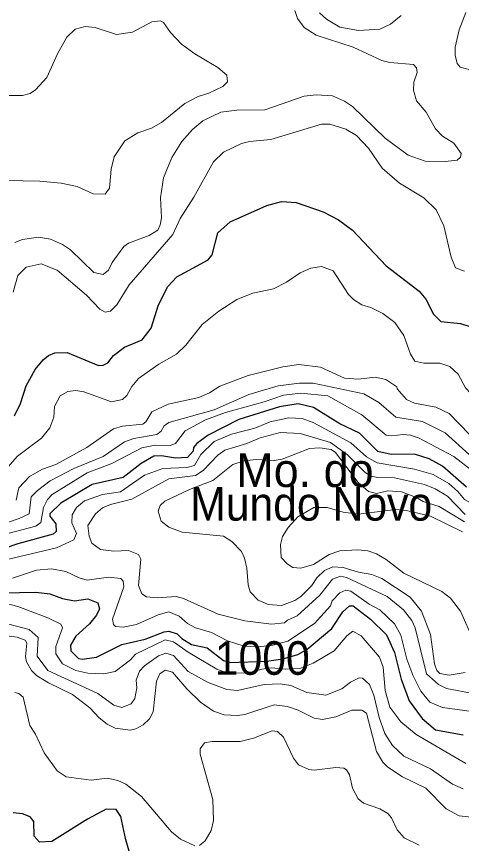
# Model space of a CAD drawing. Extents: x 265 to 291.4, y 7731.5 to 7759.6.
# Drawn here: x 267.136 to 268.196, y 7733.896 to 7735.863 of the extents above; entities that cross this region are included whole.
import ezdxf
from ezdxf.enums import TextEntityAlignment as Align

# ---------------------------------------------------------------- set-up
doc = ezdxf.new("R2010")
doc.units = 0
doc.header["$LTSCALE"] = 0.032
for name, color, linetype, lineweight in [('1', 7, 'Continuous', 25), ('2', 7, 'Continuous', 13), ('61', 7, 'Continuous', 13)]:
    doc.layers.add(name, color=color, linetype=linetype, lineweight=lineweight)

msp = doc.modelspace()

# ---------------------------------------------------------------- linework, layer by layer
at = {"layer": '1'}
for points in [[(267.131, 7734.9129), (267.1453, 7734.9424), (267.1588, 7734.9845), (267.1803, 7735.0227), (267.1994, 7735.0458), (267.2121, 7735.0561), (267.2272, 7735.0625), (267.2567, 7735.0633), (267.3314, 7735.0323), (267.3426, 7735.0331), (267.3537, 7735.0386), (267.3672, 7735.0561), (267.3935, 7735.076), (267.4357, 7735.0935), (267.4571, 7735.1214), (267.4746, 7735.1771), (267.4961, 7735.2208), (267.5176, 7735.2439), (267.5924, 7735.2836), (267.6019, 7735.2956), (267.6154, 7735.3481), (267.6449, 7735.3743), (267.7324, 7735.4133), (267.7674, 7735.4228), (267.8024, 7735.4204), (267.866, 7735.3982), (267.9026, 7735.3791), (267.936, 7735.3544), (268.0164, 7735.2693), (268.0951, 7735.2097), (268.111, 7735.1906), (268.1293, 7735.1548), (268.1468, 7735.1373), (268.1938, 7735.1325), (268.216, 7735.1253)], [(268.2081, 7734.7435), (268.1508, 7734.7928), (268.119, 7734.8103), (268.084, 7734.8215), (268.0283, 7734.8206), (267.9965, 7734.8278), (267.9527, 7734.8716), (267.9058, 7734.8938), (267.843, 7734.9328), (267.8072, 7734.9416), (267.7626, 7734.9344), (267.6656, 7734.9042), (267.5924, 7734.8668), (267.5653, 7734.8469), (267.5574, 7734.8374), (267.5566, 7734.8286), (267.5431, 7734.8135), (267.5144, 7734.8119), (267.481, 7734.8175), (267.4635, 7734.8167), (267.4333, 7734.7992), (267.3903, 7734.7658), (267.3163, 7734.7491), (267.2416, 7734.7053), (267.2153, 7734.6799), (267.2153, 7734.6743), (267.2296, 7734.656), (267.2304, 7734.6377), (267.2233, 7734.6313), (267.139, 7734.6083), (267.0785, 7734.5876)], [(267.104, 7734.4921), (267.1819, 7734.4937), (267.2153, 7734.4897), (267.2456, 7734.4786), (267.2742, 7734.473), (267.306, 7734.4778), (267.3299, 7734.4683), (267.3338, 7734.4539), (267.3267, 7734.4388), (267.31, 7734.4181), (267.2774, 7734.3887), (267.2646, 7734.3672), (267.2654, 7734.3537), (267.2837, 7734.3354), (267.2925, 7734.3338), (267.3267, 7734.3386), (267.3871, 7734.3688), (267.4428, 7734.3815), (267.4874, 7734.399), (267.4985, 7734.4006), (267.5184, 7734.3943), (267.5295, 7734.3831), (267.5526, 7734.3688), (267.5898, 7734.3608), (267.6293, 7734.3309), (267.6446, 7734.3263), (267.7316, 7734.3289), (267.7701, 7734.3349), (267.806, 7734.3449), (267.8272, 7734.3568), (267.8867, 7734.407), (267.9129, 7734.4468), (267.9289, 7734.4611), (267.9376, 7734.4611), (267.979, 7734.4293), (268.0172, 7734.3919), (268.0362, 7734.3498), (268.0521, 7734.2861), (268.0712, 7734.2352), (268.1023, 7734.193), (268.1341, 7734.166), (268.2001, 7734.154)], [(267.4412, 7733.7531), (267.3967, 7733.9043), (267.3847, 7733.96), (267.3736, 7733.9766), (267.3497, 7733.9774), (267.3052, 7733.9536), (267.2201, 7733.9003), (267.1907, 7733.8987), (267.1779, 7733.913), (267.1771, 7733.948), (267.1684, 7733.9592), (267.1501, 7733.9663), (267.1278, 7733.9687)]]:
    msp.add_lwpolyline(points, dxfattribs=at)
at = {"layer": '2'}
for points in [[(267.1318, 7735.325), (267.1501, 7735.3322), (267.1883, 7735.3377), (267.2169, 7735.333), (267.2456, 7735.3202), (267.2646, 7735.3075), (267.3203, 7735.2542), (267.3426, 7735.2494), (267.3553, 7735.259), (267.3641, 7735.2773), (267.3919, 7735.3155), (267.4031, 7735.3234), (267.4524, 7735.3417), (267.4723, 7735.3544), (267.4786, 7735.3672), (267.481, 7735.3839), (267.4794, 7735.4316), (267.4858, 7735.4793), (267.5057, 7735.5271), (267.5295, 7735.5653), (267.555, 7735.5939), (267.5796, 7735.6146), (267.6226, 7735.6352), (267.6608, 7735.64), (267.7276, 7735.6408), (267.8215, 7735.6734), (267.8501, 7735.6766), (267.8883, 7735.6742), (267.9169, 7735.6615), (267.936, 7735.6488), (268.014, 7735.5732), (268.0689, 7735.5326), (268.1094, 7735.5183), (268.1572, 7735.5175), (268.1858, 7735.5207), (268.1938, 7735.5279), (268.1954, 7735.5366), (268.1779, 7735.5613), (268.1508, 7735.578), (268.1341, 7735.5955), (268.1118, 7735.6353), (268.0888, 7735.6623), (268.0816, 7735.6878), (268.0824, 7735.7068), (268.0903, 7735.7299), (268.0888, 7735.741), (268.0816, 7735.749), (268.0251, 7735.7538), (268.006, 7735.7585), (267.9376, 7735.7896), (267.8501, 7735.8182), (267.8215, 7735.8365), (267.8056, 7735.858), (267.7992, 7735.8771)], [(267.8573, 7735.8715), (267.874, 7735.8564), (267.9058, 7735.8373), (267.9504, 7735.8293), (268.0013, 7735.8325), (268.0267, 7735.8445), (268.0522, 7735.8651)], [(268.2065, 7735.8723), (268.1906, 7735.8309), (268.181, 7735.7896), (268.181, 7735.7705), (268.1858, 7735.7514), (268.193, 7735.7426), (268.2638, 7735.7235)], [(267.1119, 7735.473), (267.1915, 7735.4714), (267.2424, 7735.4666), (267.2806, 7735.4586), (267.3187, 7735.4411), (267.3474, 7735.4403), (267.3577, 7735.4547), (267.3617, 7735.5), (267.3688, 7735.5287), (267.3943, 7735.5668), (267.4253, 7735.5859), (267.4572, 7735.5971), (267.481, 7735.6106), (267.5367, 7735.6559), (267.5685, 7735.6726), (267.594, 7735.6806), (267.6274, 7735.6965), (267.6385, 7735.7076), (267.6369, 7735.7235), (267.6154, 7735.7418), (267.5606, 7735.7737), (267.5287, 7735.7967), (267.5025, 7735.8246), (267.4858, 7735.8484), (267.4794, 7735.8524), (267.4587, 7735.85)], [(267.4587, 7735.85), (267.4126, 7735.8254), (267.3744, 7735.8198), (267.3235, 7735.8365), (267.2996, 7735.8389), (267.2758, 7735.8325), (267.2559, 7735.8134)], [(267.2559, 7735.8134), (267.2336, 7735.7737), (267.2081, 7735.718), (267.1811, 7735.6885), (267.1684, 7735.6798), (267.1501, 7735.675), (267.1024, 7735.675)], [(268.2033, 7735.2566), (268.1818, 7735.2653), (268.1715, 7735.29), (268.154, 7735.3648), (268.1357, 7735.403), (268.1063, 7735.4316), (268.0482, 7735.4666), (268.0068, 7735.5024), (267.9742, 7735.5493), (267.9456, 7735.5796), (267.9201, 7735.5947), (267.8819, 7735.6066), (267.8628, 7735.6066), (267.7419, 7735.57), (267.691, 7735.5652), (267.6719, 7735.5605), (267.629, 7735.5398), (267.6051, 7735.5167), (267.5582, 7735.4332), (267.5256, 7735.3823), (267.5081, 7735.3441), (267.4046, 7735.2248), (267.3752, 7735.1771), (267.3601, 7735.1619), (267.3474, 7735.1595), (267.3346, 7735.1667), (267.3028, 7735.2001), (267.2328, 7735.259), (267.1946, 7735.2741), (267.1588, 7735.2669), (267.1389, 7735.2463), (267.1278, 7735.2073)], [(268.1063, 7735.0378), (268.0848, 7735.0426), (268.0744, 7735.0593), (268.0585, 7735.1039), (268.037, 7735.1349), (268.0084, 7735.1564), (267.9798, 7735.1707), (267.9583, 7735.177), (267.9384, 7735.1898), (267.9265, 7735.2017), (267.8899, 7735.2574), (267.8628, 7735.2677), (267.8374, 7735.2645), (267.8119, 7735.2534), (267.7793, 7735.2311), (267.7483, 7735.2152), (267.699, 7735.2049), (267.6608, 7735.1898), (267.6178, 7735.1619), (267.5781, 7735.1301), (267.5391, 7735.0808), (267.5168, 7735.0593), (267.4747, 7735.0355), (267.4269, 7735.002), (267.411, 7734.983), (267.3991, 7734.9615), (267.3887, 7734.9519), (267.3625, 7734.9464), (267.2965, 7734.9702), (267.2774, 7734.9734), (267.2583, 7734.971), (267.24, 7734.9607), (267.2265, 7734.9352), (267.2249, 7734.9098), (267.2153, 7734.8843), (267.1954, 7734.8597), (267.1382, 7734.8167), (267.1151, 7734.7904)], [(267.135, 7734.7125), (267.1413, 7734.7419), (267.1668, 7734.7682), (267.1978, 7734.7857), (267.2296, 7734.7968), (267.3036, 7734.8374), (267.3673, 7734.8819), (267.3887, 7734.8883), (267.4373, 7734.8931), (267.4444, 7734.8986), (267.4587, 7734.9225), (267.4969, 7734.9408), (267.5701, 7734.9567), (267.5956, 7734.9678), (267.6202, 7734.9837), (267.6878, 7735.0084), (267.7706, 7735.0291), (267.8088, 7735.0347), (267.8597, 7735.0283), (267.9169, 7735.0028), (267.9504, 7735.0004), (267.9901, 7735.0052), (268.0156, 7734.9989), (268.0418, 7734.9822), (268.0426, 7734.9774), (268.0649, 7734.9519)], [(268.2272, 7734.9662), (268.2176, 7734.967), (268.2057, 7734.9798), (268.1882, 7735.0116), (268.1683, 7735.0299), (268.1444, 7735.0378), (268.1063, 7735.0378)], [(268.2152, 7734.8199), (268.1572, 7734.8724), (268.1031, 7734.8994), (268.0394, 7734.9098), (267.9989, 7734.9448), (267.9631, 7734.9654), (267.8422, 7734.9909), (267.8103, 7734.9909), (267.7594, 7734.9845), (267.6894, 7734.9639), (267.6067, 7734.9273), (267.4985, 7734.897), (267.4874, 7734.8891), (267.4802, 7734.8764), (267.4699, 7734.8684), (267.4158, 7734.8589), (267.3935, 7734.8509), (267.3426, 7734.8159), (267.2726, 7734.7873), (267.2161, 7734.7578), (267.1859, 7734.7355), (267.1708, 7734.7204), (267.166, 7734.6799), (267.1421, 7734.6687), (267.0817, 7734.648)], [(267.1151, 7734.6329), (267.1819, 7734.6504), (267.1938, 7734.6592), (267.2002, 7734.695), (267.2097, 7734.7141), (267.2209, 7734.726), (267.3044, 7734.7769), (267.3633, 7734.7992), (267.4349, 7734.8366), (267.4667, 7734.8429), (267.5017, 7734.8422), (267.5144, 7734.8469), (267.5375, 7734.8772), (267.586, 7734.9034), (267.6337, 7734.9209), (267.726, 7734.9464), (267.7722, 7734.9623), (267.8135, 7734.967), (267.8772, 7734.9607), (267.9583, 7734.9153), (268.0164, 7734.8668), (268.0299, 7734.8652), (268.0569, 7734.8684), (268.0744, 7734.8668), (268.0935, 7734.8604), (268.1779, 7734.8159), (268.2224, 7734.7809)], [(268.0649, 7734.9519), (268.084, 7734.9432), (268.1349, 7734.9336), (268.1667, 7734.9185), (268.2152, 7734.8684), (268.224, 7734.8636), (268.2367, 7734.8628)], [(267.9949, 7734.8008), (267.9694, 7734.8151), (267.932, 7734.8485), (267.8422, 7734.897), (267.8167, 7734.9066), (267.7849, 7734.9082), (267.7403, 7734.8986), (267.7038, 7734.8835), (267.6481, 7734.8692), (267.6067, 7734.8517), (267.5749, 7734.8207), (267.5598, 7734.7944), (267.5415, 7734.7896), (267.4842, 7734.7873), (267.4412, 7734.7713), (267.384, 7734.7324), (267.341, 7734.726), (267.2981, 7734.7109), (267.279, 7734.695), (267.2686, 7734.6775), (267.2678, 7734.6584), (267.279, 7734.6329), (267.2726, 7734.6178), (267.2312, 7734.5987), (267.1103, 7734.5701)], [(268.2049, 7734.6783), (268.1627, 7734.722), (268.1333, 7734.7395), (268.1079, 7734.7491), (268.0363, 7734.765), (267.9965, 7734.7658), (267.9806, 7734.769), (267.9663, 7734.7777), (267.9241, 7734.8199), (267.8835, 7734.8493), (267.8119, 7734.8708), (267.7642, 7734.8732), (267.7165, 7734.8604), (267.6847, 7734.8469), (267.6322, 7734.831), (267.6154, 7734.8191), (267.5804, 7734.7825), (267.5622, 7734.7705), (267.4985, 7734.7626), (267.411, 7734.7149), (267.3601, 7734.7021)], [(268.2049, 7734.302), (268.1667, 7734.2956), (268.1444, 7734.2996), (268.1373, 7734.3068), (268.1317, 7734.3227), (268.1222, 7734.3927), (268.1007, 7734.4484), (268.0736, 7734.4818), (268.006, 7734.5255), (267.9822, 7734.5351), (267.9504, 7734.5407), (267.9138, 7734.5518), (267.8891, 7734.5534), (267.8692, 7734.5446), (267.8509, 7734.5271), (267.839, 7734.5088), (267.8135, 7734.4834), (267.7992, 7734.4738), (267.7674, 7734.4619), (267.7356, 7734.4643), (267.7117, 7734.4746), (267.6926, 7734.4945), (267.6878, 7734.5104), (267.6846, 7734.5502), (267.6791, 7734.5741), (267.6719, 7734.59), (267.6488, 7734.6139), (267.629, 7734.6266), (267.5303, 7734.6361), (267.4985, 7734.648), (267.4802, 7734.6624), (267.4731, 7734.6862), (267.4786, 7734.6998), (267.4897, 7734.7101), (267.5478, 7734.7379), (267.6035, 7734.7586), (267.6512, 7734.7968), (267.6783, 7734.8056), (267.7069, 7734.8087), (267.7499, 7734.8064), (267.769, 7734.8095), (267.8342, 7734.835), (267.8581, 7734.8366), (267.8851, 7734.8326), (267.8954, 7734.8254), (267.9495, 7734.7539), (267.9742, 7734.7332), (267.9933, 7734.7284), (268.0204, 7734.7347), (268.053, 7734.7324), (268.0887, 7734.7189), (268.1047, 7734.7093), (268.1429, 7734.6974), (268.2033, 7734.6608)], [(268.216, 7734.7069), (268.2033, 7734.7141), (268.1874, 7734.7332), (268.1659, 7734.7515), (268.1285, 7734.7729), (268.084, 7734.7857), (267.9949, 7734.8008)], [(267.3601, 7734.7021), (267.341, 7734.6942), (267.3243, 7734.6799), (267.306, 7734.652), (267.3092, 7734.6266), (267.3155, 7734.6099), (267.3362, 7734.5948)], [(268.224, 7734.3784), (268.1938, 7734.4484), (268.1699, 7734.4794), (268.1492, 7734.4953), (268.0585, 7734.5383), (268.0164, 7734.5709), (267.9933, 7734.5844), (267.9726, 7734.5916), (267.9488, 7734.594), (267.9058, 7734.5916), (267.8803, 7734.5828), (267.8437, 7734.559), (267.8135, 7734.5502), (267.7944, 7734.5518), (267.7809, 7734.5605), (267.7666, 7734.5757), (267.765, 7734.6067), (267.7698, 7734.6258), (267.7833, 7734.6473), (267.8064, 7734.6727), (267.8438, 7734.695), (267.8756, 7734.695), (267.9138, 7734.6838), (267.9504, 7734.6791), (268.0394, 7734.6902), (268.0649, 7734.6878), (268.1222, 7734.6743), (268.1985, 7734.6369)], [(267.3362, 7734.5948), (267.3681, 7734.5908), (267.4031, 7734.5924), (267.4269, 7734.5828), (267.4325, 7734.5717), (267.4269, 7734.5088), (267.4349, 7734.4897), (267.446, 7734.4826), (267.4715, 7734.4802), (267.516, 7734.4834), (267.5335, 7734.4786), (267.6162, 7734.4412), (267.6799, 7734.4253), (267.7435, 7734.4174), (267.7745, 7734.4205), (267.7817, 7734.4269), (267.8048, 7734.4372), (267.8581, 7734.4858), (267.8883, 7734.524), (267.9074, 7734.5311), (267.9217, 7734.5279), (268.0188, 7734.4834), (268.0577, 7734.4516), (268.0776, 7734.4261), (268.0856, 7734.4086), (268.1126, 7734.2988), (268.1413, 7734.2734), (268.1604, 7734.2638), (268.2272, 7734.2511)], [(267.1262, 7734.5263), (267.1835, 7734.5454), (267.2193, 7734.5486), (267.2535, 7734.5422), (267.2853, 7734.5271), (267.3044, 7734.5216), (267.3553, 7734.5287), (267.3848, 7734.5255), (267.3903, 7734.5192), (267.3919, 7734.5057), (267.3649, 7734.4293), (267.3672, 7734.4166), (267.372, 7734.4118), (267.3903, 7734.4102), (267.4221, 7734.4166), (267.4731, 7734.4396), (267.4985, 7734.4468), (267.5232, 7734.4364), (267.5431, 7734.4189), (267.5622, 7734.4086), (267.6003, 7734.3975), (267.6385, 7734.3776), (267.678, 7734.365), (267.7086, 7734.363), (267.7431, 7734.3663), (267.7825, 7734.3768), (267.8461, 7734.4189), (267.8835, 7734.4611), (267.8875, 7734.473), (267.9058, 7734.4921), (267.9201, 7734.4977), (267.932, 7734.4961), (267.9758, 7734.4651), (268.0013, 7734.4516), (268.0363, 7734.4182), (268.0514, 7734.3911), (268.0657, 7734.3338), (268.08, 7734.2957), (268.0991, 7734.2575), (268.1206, 7734.232), (268.1508, 7734.2193), (268.2208, 7734.2097)], [(268.2065, 7734.0856), (268.088, 7734.1548), (268.0514, 7734.1851), (268.0251, 7734.2201), (268.014, 7734.2591), (268.0092, 7734.3148), (268.0005, 7734.3386), (267.9567, 7734.3895), (267.9368, 7734.4007), (267.9225, 7734.3895), (267.8923, 7734.3537), (267.8422, 7734.3243), (267.8105, 7734.3118), (267.776, 7734.3098), (267.7435, 7734.3131), (267.7202, 7734.3105), (267.6863, 7734.3005), (267.6372, 7734.3012), (267.6133, 7734.3098), (267.5447, 7734.3505), (267.5097, 7734.3752), (267.4898, 7734.38), (267.4198, 7734.3458), (267.4078, 7734.3322), (267.3712, 7734.3044), (267.3442, 7734.2988), (267.306, 7734.3004), (267.2774, 7734.3068), (267.2456, 7734.3227), (267.2296, 7734.3466), (267.2296, 7734.3641), (267.2455, 7734.4086), (267.2416, 7734.4174), (267.2105, 7734.4325), (267.139, 7734.4595), (267.0324, 7734.4866)], [(267.0865, 7734.4253), (267.166, 7734.4046), (267.1875, 7734.3855), (267.1851, 7734.341), (267.2105, 7734.3068), (267.3299, 7734.2519), (267.3681, 7734.2248), (267.3871, 7734.2193), (267.4094, 7734.228), (267.4182, 7734.24), (267.4229, 7734.2654), (267.4213, 7734.2837), (267.4293, 7734.3052), (267.4412, 7734.3179), (267.4739, 7734.3418), (267.4914, 7734.3481), (267.5097, 7734.3426), (267.5446, 7734.3044), (267.5924, 7734.2781), (267.6369, 7734.2614), (267.6624, 7734.259), (267.726, 7734.2734)], [(268.2335, 7733.9568), (268.1906, 7733.9615), (268.1596, 7733.9782), (268.111, 7734.0268), (268.0554, 7734.0538), (268.0204, 7734.0769), (268.0084, 7734.0888), (267.9933, 7734.1143), (267.9694, 7734.2058), (267.9583, 7734.2129), (267.9344, 7734.2129), (267.8963, 7734.197), (267.8644, 7734.1906), (267.8453, 7734.1938), (267.8072, 7734.2129), (267.7817, 7734.2217), (267.7499, 7734.2256), (267.6799, 7734.2026), (267.6624, 7734.2002), (267.6306, 7734.2018), (267.6051, 7734.2105), (267.5741, 7734.232), (267.5415, 7734.263), (267.5073, 7734.3028), (267.4898, 7734.3076), (267.4778, 7734.2988), (267.4691, 7734.2813), (267.4619, 7734.2089), (267.4532, 7734.1922), (267.438, 7734.1779), (267.4206, 7734.1684), (267.4078, 7734.1652), (267.3712, 7734.17), (267.3521, 7734.1795), (267.3331, 7734.1946), (267.3108, 7734.2185), (267.2694, 7734.2495), (267.2121, 7734.2773), (267.1835, 7734.2948), (267.1716, 7734.3068), (267.1596, 7734.3275), (267.1572, 7734.3402), (267.1604, 7734.372), (267.1565, 7734.3792), (267.1374, 7734.3863), (267.1119, 7734.3895)], [(267.9313, 7734.2789), (267.9519, 7734.2893), (267.9599, 7734.2885), (267.9766, 7734.2734), (267.9869, 7734.2479), (267.9997, 7734.1954), (268.0132, 7734.1572), (268.0315, 7734.1286), (268.0585, 7734.1031), (268.1222, 7734.0729), (268.1747, 7734.0363), (268.2001, 7734.0252)], [(267.726, 7734.2734), (267.7642, 7734.275), (267.7897, 7734.271), (267.8278, 7734.2543), (267.8724, 7734.2479), (267.9106, 7734.263), (267.9313, 7734.2789)], [(267.1318, 7734.2543), (267.1413, 7734.2519), (267.1517, 7734.2439), (267.1676, 7734.1763), (267.1811, 7734.1557), (267.2018, 7734.1111), (267.2328, 7734.0682), (267.2543, 7734.0538), (267.314, 7734.0459), (267.3521, 7734.0506), (267.3776, 7734.0451), (267.3967, 7734.0363), (267.4341, 7734.0069), (267.5049, 7733.9234), (267.5264, 7733.9059), (267.5606, 7733.8899)], [(267.6035, 7733.9997), (267.5733, 7734.1079), (267.5733, 7734.1207), (267.5836, 7734.135), (267.6019, 7734.1381), (267.6687, 7734.1381), (267.7006, 7734.1461)], [(267.7006, 7734.1461), (267.7451, 7734.1636), (267.7578, 7734.162), (267.7721, 7734.1485), (267.796, 7734.0984), (267.808, 7734.0825), (267.8326, 7734.0713), (267.8453, 7734.0697), (267.8963, 7734.0761), (267.9153, 7734.0745), (267.9217, 7734.0705), (267.9289, 7734.0586), (267.936, 7734.0268), (267.9495, 7734.0013), (267.9623, 7733.991), (268.0013, 7733.9775), (268.0204, 7733.9671), (268.0291, 7733.9568), (268.0426, 7733.9281), (268.0593, 7733.909), (268.0951, 7733.8915)], [(267.5717, 7733.8907), (267.5852, 7733.9019), (267.5995, 7733.9266), (267.6051, 7733.9504), (267.6035, 7733.9997)]]:
    msp.add_lwpolyline(points, dxfattribs=at)

# ---------------------------------------------------------------- texts
at = {"layer": '61'}
msp.add_text('Mo. do ', height=0.08, dxfattribs=at).set_placement((267.8379, 7734.7435), align=Align.CENTER)
at = {"layer": '61', "width": 0.95}
for s, p in [('Mundo Novo', (267.8379, 7734.6635)), ('1000', (267.7213, 7734.2967))]:
    msp.add_text(s, height=0.08, dxfattribs=at).set_placement(p, align=Align.CENTER)

doc.saveas('drawing.dxf')
